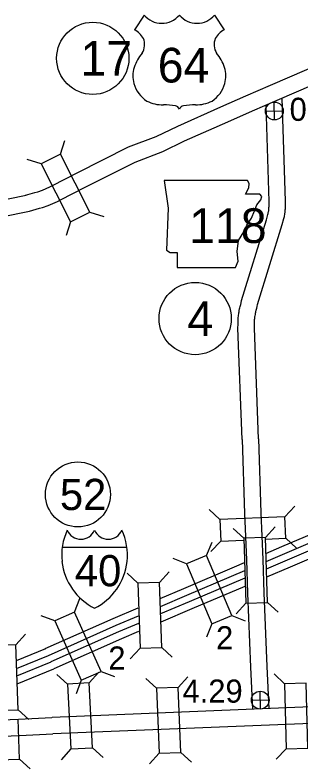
# Model space of a CAD drawing. Extents: x -939622 to -934222, y 1383701 to 1385301.
# Drawn here: x -935555.37 to -935539.71, y 1384398.29 to 1384439.63 of the extents above; entities that cross this region are included whole.
import ezdxf

# ---------------------------------------------------------------- set-up
doc = ezdxf.new("R2010")
doc.units = 0
for name, color, linetype in [('10', 7, 'Continuous'), ('15', 7, 'Continuous'), ('19', 7, 'Continuous'), ('20', 7, 'Continuous'), ('21', 7, 'Continuous'), ('22', 7, 'Continuous'), ('23', 7, 'Continuous'), ('25', 7, 'Continuous'), ('26', 7, 'Continuous'), ('27', 7, 'Continuous')]:
    doc.layers.add(name, color=color, linetype=linetype)

msp = doc.modelspace()

# ---------------------------------------------------------------- linework, layer by layer
at = {"layer": '10'}
for points in [[(-935542.032, 1384416.398), (-935542.258, 1384422.453), (-935542.252, 1384422.633), (-935542.245, 1384422.733), (-935542.246, 1384422.811), (-935542.245, 1384422.881), (-935542.245, 1384422.942), (-935542.243, 1384422.984), (-935542.24, 1384423.022), (-935542.237, 1384423.043), (-935542.23, 1384423.091), (-935542.223, 1384423.129), (-935542.207, 1384423.216), (-935542.197, 1384423.279), (-935542.187, 1384423.333), (-935542.182, 1384423.357), (-935542.159, 1384423.441), (-935542.135, 1384423.55), (-935542.111, 1384423.643), (-935542.086, 1384423.757), (-935540.733, 1384428.15), (-935540.641, 1384428.468), (-935540.616, 1384428.587), (-935540.61, 1384428.628), (-935540.598, 1384428.694), (-935540.59, 1384428.738), (-935540.577, 1384428.812), (-935540.576, 1384428.862), (-935540.574, 1384428.88), (-935540.566, 1384428.942), (-935540.564, 1384429.002), (-935540.555, 1384429.063), (-935540.554, 1384429.179), (-935540.557, 1384429.422), (-935540.733, 1384435.064)], [(-935542.931, 1384416.363), (-935543.158, 1384422.451), (-935543.151, 1384422.679), (-935543.145, 1384422.756), (-935543.146, 1384422.811), (-935543.145, 1384422.89), (-935543.145, 1384422.965), (-935543.141, 1384423.036), (-935543.136, 1384423.116), (-935543.127, 1384423.175), (-935543.117, 1384423.241), (-935543.108, 1384423.292), (-935543.095, 1384423.362), (-935543.085, 1384423.431), (-935543.068, 1384423.516), (-935543.056, 1384423.572), (-935543.033, 1384423.656), (-935543.011, 1384423.757), (-935542.987, 1384423.85), (-935542.958, 1384423.986), (-935541.596, 1384428.407), (-935541.515, 1384428.689), (-935541.503, 1384428.74), (-935541.5, 1384428.77), (-935541.483, 1384428.857), (-935541.476, 1384428.893), (-935541.475, 1384428.903), (-935541.474, 1384428.928), (-935541.467, 1384428.987), (-935541.464, 1384429.011), (-935541.462, 1384429.084), (-935541.454, 1384429.137), (-935541.454, 1384429.178), (-935541.457, 1384429.402), (-935541.621, 1384434.677)], [(-935542.032, 1384416.398), (-935541.904, 1384412.34), (-935541.798, 1384409.782), (-935541.741, 1384407.956), (-935541.578, 1384403.916), (-935541.465, 1384401.588)], [(-935542.931, 1384416.363), (-935542.803, 1384412.304), (-935542.698, 1384409.749), (-935542.64, 1384407.924), (-935542.477, 1384403.876), (-935542.364, 1384401.544)]]:
    msp.add_lwpolyline(points, dxfattribs=at)
at = {"layer": '15'}
for points in [[(-935554.806, 1384429.745), (-935554.281, 1384429.899), (-935554.129, 1384429.944), (-935553.87, 1384430.027), (-935553.461, 1384430.201), (-935553.322, 1384430.287), (-935551.975, 1384430.974), (-935549.152, 1384432.395), (-935547.637, 1384432.973), (-935546.461, 1384433.54), (-935544.091, 1384434.592), (-935542.727, 1384435.206), (-935541.375, 1384435.792), (-935539.379, 1384436.651), (-935536.733, 1384437.784)], [(-935554.577, 1384428.874), (-935554.027, 1384429.036), (-935553.865, 1384429.084), (-935553.556, 1384429.183), (-935553.045, 1384429.4), (-935552.88, 1384429.503), (-935551.568, 1384430.171), (-935548.788, 1384431.57), (-935547.281, 1384432.146), (-935546.083, 1384432.723), (-935543.724, 1384433.77), (-935542.363, 1384434.382), (-935541.018, 1384434.966), (-935539.024, 1384435.824), (-935536.451, 1384436.926)], [(-935569.495, 1384432.82), (-935568.98, 1384432.563), (-935564.197, 1384430.355), (-935562.422, 1384429.553), (-935561.873, 1384429.311), (-935561.745, 1384429.269), (-935561.563, 1384429.212), (-935561.411, 1384429.177), (-935561.275, 1384429.152), (-935561.049, 1384429.104), (-935560.816, 1384429.046), (-935560.616, 1384429), (-935560.386, 1384428.956), (-935560.251, 1384428.927), (-935560.062, 1384428.891), (-935559.905, 1384428.869), (-935559.356, 1384428.823), (-935554.768, 1384429.754)], [(-935569.897, 1384432.015), (-935569.37, 1384431.751), (-935564.57, 1384429.536), (-935562.789, 1384428.732), (-935562.197, 1384428.47), (-935562.021, 1384428.412), (-935561.798, 1384428.342), (-935561.594, 1384428.296), (-935561.452, 1384428.269), (-935561.25, 1384428.226), (-935561.024, 1384428.17), (-935560.801, 1384428.119), (-935560.566, 1384428.074), (-935560.431, 1384428.045), (-935560.209, 1384428.002), (-935560.004, 1384427.974), (-935559.303, 1384427.916), (-935554.589, 1384428.872)], [(-935534.048, 1384401.974), (-935535.045, 1384401.862), (-935536.079, 1384401.862), (-935537.83, 1384401.745), (-935553.344, 1384401.118)], [(-935592.034, 1384399.711), (-935590.839, 1384399.752), (-935588.476, 1384399.845), (-935585.282, 1384399.956), (-935581.766, 1384400.094), (-935577.895, 1384400.226), (-935575.465, 1384400.312), (-935573.695, 1384400.377), (-935573.093, 1384400.403), (-935572.516, 1384400.479), (-935572.154, 1384400.516), (-935571.881, 1384400.515), (-935571.133, 1384400.563), (-935570.621, 1384400.577), (-935569.881, 1384400.61), (-935568.388, 1384400.61), (-935565.613, 1384400.681), (-935562.053, 1384400.787), (-935559.845, 1384400.858), (-935557.016, 1384400.946), (-935555.177, 1384401.019), (-935553.351, 1384401.118)], [(-935533.947, 1384401.08), (-935534.994, 1384400.962), (-935536.049, 1384400.962), (-935537.782, 1384400.846), (-935553.308, 1384400.219)], [(-935592.003, 1384398.812), (-935590.806, 1384398.853), (-935588.443, 1384398.946), (-935585.249, 1384399.057), (-935581.733, 1384399.194), (-935577.864, 1384399.327), (-935575.433, 1384399.413), (-935573.659, 1384399.477), (-935573.014, 1384399.505), (-935572.411, 1384399.585), (-935572.111, 1384399.616), (-935571.855, 1384399.615), (-935571.092, 1384399.664), (-935570.588, 1384399.678), (-935569.861, 1384399.71), (-935568.376, 1384399.71), (-935565.588, 1384399.782), (-935562.025, 1384399.887), (-935559.816, 1384399.958), (-935556.985, 1384400.047), (-935555.135, 1384400.119), (-935553.302, 1384400.219)]]:
    msp.add_lwpolyline(points, dxfattribs=at)
at = {"layer": '19'}
for points in [[(-935531.639, 1384414.364), (-935532.994, 1384413.788), (-935534.69, 1384413.069), (-935537.23, 1384411.978), (-935540.768, 1384410.466), (-935541.65, 1384410.088)], [(-935531.476, 1384413.985), (-935532.833, 1384413.408), (-935534.528, 1384412.69), (-935537.067, 1384411.599), (-935540.605, 1384410.087), (-935541.634, 1384409.645)], [(-935531.327, 1384413.641), (-935532.687, 1384413.063), (-935534.38, 1384412.345), (-935536.919, 1384411.254), (-935540.458, 1384409.742), (-935541.62, 1384409.243)], [(-935531.164, 1384413.262), (-935532.525, 1384412.683), (-935534.219, 1384411.965), (-935536.757, 1384410.875), (-935540.295, 1384409.363), (-935541.605, 1384408.801)], [(-935542.821, 1384409.589), (-935543.365, 1384409.352), (-935546.148, 1384408.176), (-935547.438, 1384407.627)], [(-935542.806, 1384409.147), (-935545.987, 1384407.796), (-935547.417, 1384407.188)], [(-935542.792, 1384408.746), (-935545.841, 1384407.45), (-935547.396, 1384406.79)], [(-935542.776, 1384408.304), (-935545.68, 1384407.071), (-935547.388, 1384406.345)], [(-935548.642, 1384407.116), (-935550.025, 1384406.529), (-935553.733, 1384404.876)], [(-935548.626, 1384406.675), (-935549.86, 1384406.15), (-935553.565, 1384404.5)], [(-935548.617, 1384406.271), (-935549.711, 1384405.806), (-935553.413, 1384404.157)], [(-935548.606, 1384405.827), (-935549.546, 1384405.428), (-935553.245, 1384403.78)], [(-935555.302, 1384404.242), (-935553.695, 1384404.893)], [(-935555.289, 1384403.803), (-935553.54, 1384404.51)], [(-935555.277, 1384403.403), (-935553.399, 1384404.163)], [(-935555.257, 1384402.966), (-935553.245, 1384403.78)]]:
    msp.add_lwpolyline(points, dxfattribs=at)
at = {"layer": '20'}
for p, q in [((-935552.889, 1384432.003), (-935552.645, 1384432.756)), ((-935553.948, 1384431.463), (-935554.701, 1384431.708)), ((-935551.271, 1384428.828), (-935550.518, 1384428.583)), ((-935552.33, 1384428.288), (-935552.574, 1384427.535)), ((-935540.589, 1384412.124), (-935540.053, 1384412.706)), ((-935544.15, 1384411.977), (-935544.733, 1384412.513)), ((-935540.589, 1384412.124), (-935544.15, 1384411.977)), ((-935544.15, 1384411.977), (-935544.101, 1384410.79)), ((-935540.54, 1384410.937), (-935540.589, 1384412.124)), ((-935542.847, 1384410.944), (-935543.426, 1384411.484)), ((-935541.66, 1384410.985), (-935541.12, 1384411.564)), ((-935544.88, 1384409.995), (-935544.582, 1384410.729)), ((-935544.101, 1384410.79), (-935544.638, 1384410.207)), ((-935544.101, 1384410.79), (-935542.865, 1384410.841)), ((-935541.678, 1384410.89), (-935540.54, 1384410.937)), ((-935540.54, 1384410.937), (-935539.958, 1384410.4)), ((-935545.974, 1384409.532), (-935546.708, 1384409.83)), ((-935548.649, 1384408.479), (-935549.229, 1384409.019)), ((-935547.462, 1384408.521), (-935546.922, 1384409.1)), ((-935552.113, 1384406.892), (-935551.829, 1384407.632)), ((-935542.723, 1384407.382), (-935543.263, 1384406.803)), ((-935541.536, 1384407.423), (-935540.957, 1384406.883)), ((-935553.198, 1384406.409), (-935553.937, 1384406.692)), ((-935543.492, 1384406.712), (-935542.759, 1384406.414)), ((-935544.587, 1384406.25), (-935544.884, 1384405.516)), ((-935555.334, 1384405.1), (-935554.796, 1384405.681)), ((-935548.524, 1384404.917), (-935549.064, 1384404.338)), ((-935547.337, 1384404.959), (-935546.757, 1384404.419)), ((-935551.315, 1384403.009), (-935550.785, 1384403.598)), ((-935550.662, 1384403.637), (-935549.923, 1384403.353)), ((-935552.501, 1384402.947), (-935553.09, 1384403.477)), ((-935551.747, 1384403.153), (-935552.031, 1384402.414)), ((-935547.622, 1384402.714), (-935548.204, 1384403.251)), ((-935546.435, 1384402.761), (-935545.898, 1384403.344)), ((-935540.607, 1384402.963), (-935541.18, 1384403.509)), ((-935555.196, 1384401.539), (-935554.615, 1384401.001)), ((-935555.122, 1384398.83), (-935555.209, 1384401.026)), ((-935551.128, 1384399.45), (-935550.539, 1384398.92)), ((-935552.314, 1384399.388), (-935552.844, 1384398.799)), ((-935547.478, 1384399.153), (-935548.015, 1384398.57)), ((-935546.291, 1384399.2), (-935545.709, 1384398.663)), ((-935540.519, 1384399.4), (-935541.065, 1384398.826)), ((-935556.31, 1384398.783), (-935555.122, 1384398.83)), ((-935555.122, 1384398.83), (-935554.541, 1384398.293))]:
    msp.add_line(p, q, dxfattribs=at)
for points in [[(-935553.948, 1384431.463), (-935552.33, 1384428.288), (-935551.271, 1384428.828), (-935552.889, 1384432.003)], [(-935541.536, 1384407.423), (-935541.66, 1384410.985), (-935542.847, 1384410.944), (-935542.723, 1384407.382)], [(-935543.492, 1384406.712), (-935544.88, 1384409.995), (-935545.974, 1384409.532), (-935544.587, 1384406.25)], [(-935547.337, 1384404.959), (-935547.462, 1384408.521), (-935548.649, 1384408.479), (-935548.524, 1384404.917)], [(-935550.662, 1384403.637), (-935552.113, 1384406.892), (-935553.198, 1384406.409), (-935551.747, 1384403.153)], [(-935555.196, 1384401.539), (-935555.334, 1384405.1), (-935556.521, 1384405.054), (-935556.383, 1384401.493)], [(-935552.501, 1384402.947), (-935552.314, 1384399.388), (-935551.128, 1384399.45), (-935551.315, 1384403.009)], [(-935546.291, 1384399.2), (-935546.435, 1384402.761), (-935547.622, 1384402.714), (-935547.478, 1384399.153)], [(-935539.331, 1384399.429), (-935539.419, 1384402.992), (-935540.607, 1384402.963), (-935540.519, 1384399.4)]]:
    msp.add_lwpolyline(points, close=True, dxfattribs=at)
at = {"layer": '21'}
msp.add_lwpolyline([(-935547.21, 1384430.566), (-935546.981, 1384429.044), (-935547.083, 1384426.734), (-935546.88, 1384426.608), (-935546.499, 1384426.608), (-935546.499, 1384425.795), (-935543.302, 1384425.795), (-935543.149, 1384426.125), (-935543.2, 1384426.658), (-935543.124, 1384427.267), (-935542.845, 1384427.749), (-935542.667, 1384428.105), (-935542.413, 1384428.485), (-935542.261, 1384428.891), (-935542.134, 1384429.221), (-935541.906, 1384429.5), (-935541.855, 1384429.678), (-935541.957, 1384429.805), (-935542.743, 1384429.805), (-935542.566, 1384430.16), (-935542.54, 1384430.389), (-935542.645, 1384430.564)], close=True, dxfattribs=at)
at = {"layer": '22'}
for p, q in [((-935548.301, 1384439.627), (-935548.82, 1384438.824)), ((-935544.44, 1384439.627), (-935543.921, 1384438.824))]:
    msp.add_line(p, q, dxfattribs=at)
for centre, radius, start, end in [((-935547.334, 1384440.441), 1.264, 220.075, 319.6701), ((-935545.407, 1384440.441), 1.264, 220.3299, 319.925), ((-935549.499, 1384437.659), 1.349, 30.7809, 59.9883), ((-935543.242, 1384437.659), 1.349, 120.0117, 149.2191), ((-935549.202, 1384438.014), 0.925, 328.8105, 21.2108), ((-935543.539, 1384438.014), 0.925, 158.7892, 211.1895), ((-935546.783, 1384436.119), 2.157, 138.9565, 162.6913), ((-935545.958, 1384436.119), 2.157, 17.3087, 41.0435), ((-935547.496, 1384436.295), 1.426, 160.9576, 197.3819), ((-935545.245, 1384436.295), 1.426, 342.6181, 19.0424), ((-935547.264, 1384436.3), 1.65, 195.1074, 237.1312), ((-935545.477, 1384436.3), 1.65, 302.8688, 344.8926), ((-935547.233, 1384436.819), 2.118, 244.0771, 269.5779), ((-935547.184, 1384430.822), 3.88, 81.1942, 90.9539), ((-935546.699, 1384434.3), 0.372, 28.0342, 72.9864), ((-935546.042, 1384434.3), 0.372, 107.0136, 151.9658), ((-935545.557, 1384430.822), 3.88, 89.0461, 98.8058), ((-935545.508, 1384436.819), 2.118, 270.4221, 295.9229)]:
    msp.add_arc(centre, radius, start, end, dxfattribs=at)
at = {"layer": '23'}
msp.add_line((-935552.786, 1384410.458), (-935549.247, 1384410.458), dxfattribs=at)
for centre, radius, start, end in [((-935549.497, 1384409.997), 3.321, 155.2204, 185.7928), ((-935551.763, 1384411.694), 0.809, 202.1459, 337.3414), ((-935550.27, 1384411.694), 0.809, 202.6586, 337.8541), ((-935552.536, 1384409.997), 3.321, 354.2072, 24.7796), ((-935549.558, 1384410.025), 3.264, 186.3923, 243.4571), ((-935552.475, 1384410.025), 3.264, 296.5429, 353.6077)]:
    msp.add_arc(centre, radius, start, end, dxfattribs=at)
at = {"layer": '26'}
for p, q in [((-935541.152, 1384433.88), (-935541.175, 1384434.856)), ((-935541.652, 1384434.357), (-935540.675, 1384434.379)), ((-935541.926, 1384401.577), (-935541.949, 1384402.554)), ((-935542.426, 1384402.054), (-935541.449, 1384402.077))]:
    msp.add_line(p, q, dxfattribs=at)
for centre in [(-935541.164, 1384434.368), (-935541.938, 1384402.066)]:
    msp.add_circle(centre, 0.488, dxfattribs=at)
at = {"layer": '27'}
for centre, radius in [((-935551.117, 1384437.256), 1.98), ((-935545.505, 1384422.986), 1.98), ((-935551.928, 1384413.343), 1.782)]:
    msp.add_circle(centre, radius, dxfattribs=at)

# ---------------------------------------------------------------- texts
at = {"layer": '20'}
for p in [(-935544.363, 1384404.851), (-935550.263, 1384403.74)]:
    msp.add_text('2', height=1.267, dxfattribs=at).set_placement(p)
at = {"layer": '21'}
msp.add_text('118', height=1.9008, dxfattribs=at).set_placement((-935545.832, 1384427.131))
at = {"layer": '22'}
msp.add_text('64', height=1.9008, dxfattribs=at).set_placement((-935547.555, 1384435.93))
at = {"layer": '23'}
msp.add_text('40', height=1.7107, dxfattribs=at).set_placement((-935552.096, 1384408.308))
at = {"layer": '25'}
for s, p in [('0.0', (-935540.332, 1384433.827)), ('4.29', (-935546.199, 1384401.926))]:
    msp.add_text(s, height=1.2672, dxfattribs=at).set_placement(p)
at = {"layer": '27'}
for s, height, p in [('17', 1.9008, (-935551.79, 1384436.305)), ('4', 1.901, (-935545.93, 1384422.036)), ('52', 1.7107, (-935552.917, 1384412.488))]:
    msp.add_text(s, height=height, dxfattribs=at).set_placement(p)

doc.saveas('drawing.dxf')
